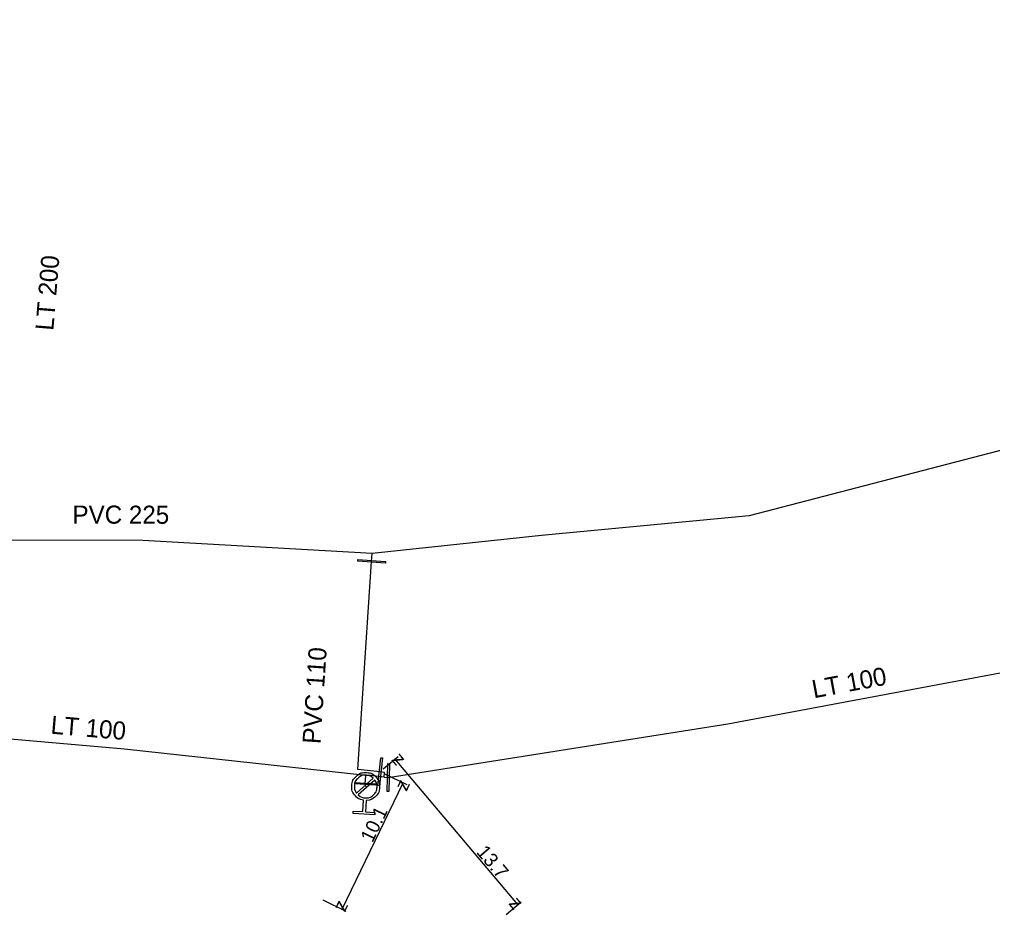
# Model space of a CAD drawing. Extents: x -643842 to -636370, y -1119190 to -1110210.
# Drawn here: x -642349.4 to -642279.4, y -1114208.6 to -1114144.2 of the extents above; entities that cross this region are included whole.
import ezdxf

# ---------------------------------------------------------------- set-up
doc = ezdxf.new("R2010")
doc.units = 0
for name, color, linetype in [('Default', 7, 'Continuous'), ('Level 10', 7, 'Continuous'), ('Level 16', 7, 'Continuous'), ('Level 20', 7, 'Continuous'), ('Level 21', 7, 'Continuous'), ('Level 23', 7, 'Continuous'), ('Level 33', 7, 'Continuous')]:
    doc.layers.add(name, color=color, linetype=linetype)

msp = doc.modelspace()

# ---------------------------------------------------------------- linework, layer by layer
at = {"layer": 'Default'}
for points in [[(-642324.683, -1114200.338), (-642325.04, -1114200.286), (-642325.281, -1114200.011), (-642325.554, -1114199.701), (-642325.528, -1114199.286), (-642325.502, -1114198.872), (-642325.192, -1114198.599), (-642324.881, -1114198.326), (-642324.466, -1114198.351), (-642324.055, -1114198.377), (-642323.78, -1114198.686), (-642323.506, -1114198.996), (-642323.532, -1114199.409), (-642323.557, -1114199.825), (-642323.866, -1114200.099), (-642324.139, -1114200.344), (-642324.5, -1114200.349)], [(-642323.984, -1114198.745), (-642324.189, -1114198.558), (-642324.478, -1114198.541), (-642324.813, -1114198.52), (-642325.066, -1114198.742), (-642325.318, -1114198.964), (-642325.339, -1114199.301), (-642325.357, -1114199.59), (-642325.197, -1114199.817)], [(-642325.076, -1114199.954), (-642324.871, -1114200.144), (-642324.578, -1114200.162), (-642324.241, -1114200.183), (-642323.989, -1114199.961), (-642323.738, -1114199.739), (-642323.717, -1114199.402), (-642323.699, -1114199.109), (-642323.863, -1114198.882)]]:
    msp.add_open_spline(points, degree=3, dxfattribs=at)
at = {"layer": 'Level 10'}
for points in [[(-642323.266, -1114198.088), (-642322.188, -1114197.178)], [(-642313.582, -1114207.842), (-642322.417, -1114197.372)], [(-642323.225, -1114198.411), (-642321.563, -1114199.212)], [(-642326.218, -1114208.181), (-642321.833, -1114199.082)], [(-642327.61, -1114207.51), (-642325.948, -1114208.311)], [(-642314.431, -1114208.558), (-642313.353, -1114207.648)]]:
    msp.add_lwpolyline(points, dxfattribs=at)
at = {"layer": 'Level 16'}
for points in [[(-642323.108, -1114183.282), (-642325.104, -1114183.149), (-642325.095, -1114183.024), (-642323.1, -1114183.157), (-642323.108, -1114183.282)], [(-642323.325, -1114197.294), (-642323.54, -1114199.282), (-642323.664, -1114199.269), (-642323.45, -1114197.281), (-642323.325, -1114197.294)], [(-642322.816, -1114197.707), (-642322.869, -1114199.706), (-642322.994, -1114199.703), (-642322.941, -1114197.704), (-642322.816, -1114197.707)], [(-642325.303, -1114199.058), (-642323.806, -1114199.148), (-642323.812, -1114199.242), (-642325.309, -1114199.151), (-642325.303, -1114199.058)]]:
    msp.add_lwpolyline(points, dxfattribs=at)
at = {"layer": 'Level 21'}
for points in [[(-642248.58, -1114144.174), (-642249.25, -1114144.214), (-642260.643, -1114146.819), (-642260.377, -1114148.992), (-642259.889, -1114156.449), (-642258.672, -1114167.039), (-642258.796, -1114167.526), (-642259.045, -1114168.036), (-642259.435, -1114168.666), (-642259.925, -1114169.265), (-642260.384, -1114169.475), (-642261.177, -1114169.706), (-642270.21, -1114172.93), (-642296.934, -1114179.878), (-642311.89, -1114181.3), (-642324.064, -1114182.576)], [(-642323.21, -1114198.67), (-642322.908, -1114198.703), (-642322.905, -1114198.703), (-642298.484, -1114194.848), (-642272.856, -1114190.051), (-642252.808, -1114182.708), (-642241.38, -1114179.197), (-642237.472, -1114178.449), (-642234.664, -1114179.843)], [(-642324.064, -1114182.576), (-642340.558, -1114181.645), (-642340.57, -1114181.644), (-642353.332, -1114181.628), (-642356.89, -1114181.605)], [(-642323.21, -1114198.67), (-642323.179, -1114198.331), (-642323.495, -1114198.281), (-642325.097, -1114198.132), (-642324.102, -1114183.153), (-642324.064, -1114182.576)], [(-642323.21, -1114198.67), (-642324.18, -1114198.563), (-642324.516, -1114198.547), (-642341.872, -1114196.658), (-642353.133, -1114195.689), (-642357.34, -1114195.49)]]:
    msp.add_lwpolyline(points, dxfattribs=at)
at = {"layer": 'Level 23'}
msp.add_lwpolyline([(-642324.53, -1114199.349), (-642324.558, -1114199.15), (-642324.516, -1114198.547)], dxfattribs=at)
at = {"layer": 'Level 33'}
for points in [[(-642325.197, -1114199.817), (-642323.984, -1114198.745)], [(-642323.863, -1114198.882), (-642325.076, -1114199.954)], [(-642324.5, -1114200.349), (-642324.55, -1114201.168), (-642323.862, -1114201.211), (-642323.874, -1114201.394), (-642325.433, -1114201.297), (-642325.422, -1114201.114), (-642324.734, -1114201.157), (-642324.683, -1114200.338)]]:
    msp.add_lwpolyline(points, dxfattribs=at)

# ---------------------------------------------------------------- texts
at = {"layer": 'Level 10'}
for s, rotation, p in [('z', 130.15899, (-642321.713, -1114197.431)), ('z', 64.26959, (-642321.6, -1114199.749)), ('10.1', 64.26959, (-642324.047, -1114203.445)), ('13.7', 310.15901, (-642316.615, -1114204.093)), ('z', 244.26963, (-642326.451, -1114207.513)), ('z', 310.15897, (-642314.287, -1114207.782))]:
    msp.add_text(s, height=1, rotation=rotation, dxfattribs=at).set_placement(p)
at = {"layer": 'Level 20'}
for s, rotation, p in [('LT 200', 85.26237, (-642347.006, -1114166.586)), ('PVC 225', 359.8631, (-642345.627, -1114180.435)), ('PVC 110', 86.19961, (-642327.788, -1114196.317)), ('LT 100', 10.60184, (-642292.293, -1114193.007)), ('LT 100', 355.08188, (-642347.229, -1114195.543))]:
    msp.add_text(s, height=1.3, rotation=rotation, dxfattribs=at).set_placement(p)

doc.saveas('drawing.dxf')
